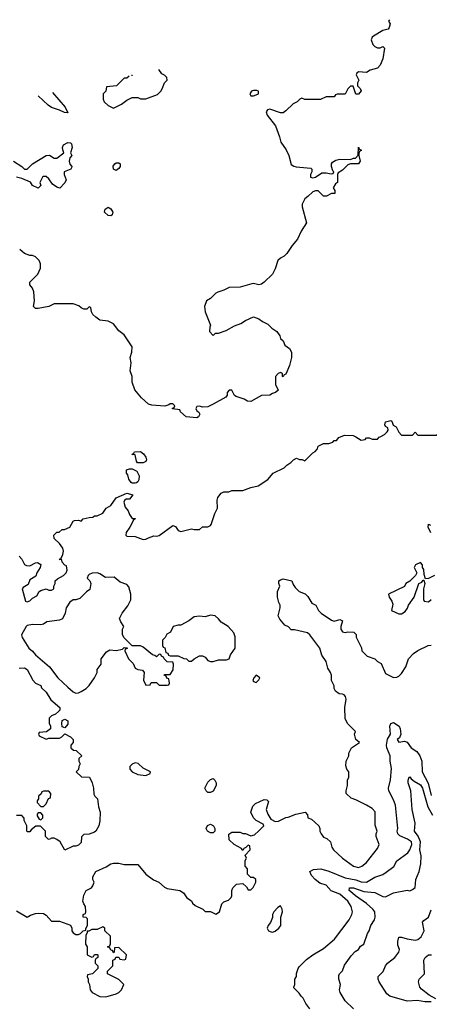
# Model space of a CAD drawing. Header units: inches. Extents: x 2348352 to 2479776, y 460422 to 613655.
# Tile 295 of 590: x 2371414 to 2374455, y 585783 to 593100. Entities that reach past the tile are written whole.
import ezdxf

# ---------------------------------------------------------------- set-up
doc = ezdxf.new("R2010")
doc.units = ezdxf.units.IN
doc.header["$MEASUREMENT"] = 0
doc.layers.add('C3578', color=7, linetype='Continuous')
doc.layers.add('C3579', color=7, linetype='Continuous')

msp = doc.modelspace()

# ---------------------------------------------------------------- linework, layer by layer
at = {"layer": 'C3578', "color": 4}
for points, elevation in [([(2371410, 589114), (2371430, 589092), (2371450, 589052), (2371464.5, 589044.5), (2371490, 589042.8), (2371530, 589064), (2371546, 589066), (2371570, 589051.3), (2371566.8, 589030), (2371542, 588990), (2371534, 588966), (2371490, 588938), (2371476.9, 588903.1), (2371439.6, 588880.4), (2371432, 588870), (2371458, 588778), (2371470, 588774), (2371490, 588782), (2371510, 588802), (2371540.4, 588819.6), (2371558, 588850), (2371570, 588858), (2371610, 588871.3), (2371630, 588862), (2371650, 588862), (2371666, 588870), (2371668, 588890), (2371678, 588910), (2371678, 588930), (2371694.6, 588945.4), (2371738, 588970), (2371758, 588990), (2371766, 589010), (2371762, 589042), (2371750, 589046), (2371728, 589070), (2371726, 589086), (2371708, 589090), (2371722, 589098), (2371734.6, 589125.4), (2371739, 589150), (2371732.9, 589172.9), (2371710, 589208.7), (2371670, 589246), (2371666, 589270), (2371688.4, 589291.6), (2371707.3, 589292.7), (2371730, 589312), (2371747.3, 589312.7), (2371786, 589330), (2371810, 589374), (2371820.4, 589379.6), (2371850, 589382), (2371870, 589374), (2371886, 589390), (2371930, 589402), (2371956.4, 589403.6), (2371970, 589414), (2371990, 589414), (2372030, 589432), (2372055.3, 589470), (2372090, 589491.3), (2372130, 589546), (2372210, 589582), (2372254, 589570), (2372230, 589538), (2372203.6, 589536.4), (2372191.6, 589528.4), (2372186, 589514), (2372196.9, 589476.9), (2372218, 589450), (2372230, 589422), (2372250, 589394), (2372270, 589394), (2372272, 589390), (2372258, 589382), (2372232, 589330), (2372204.7, 589290), (2372202, 589270), (2372210, 589262), (2372270, 589258.8), (2372330, 589237.3), (2372350, 589238.8), (2372370, 589251), (2372410, 589264.7), (2372430, 589261), (2372450, 589266), (2372550, 589342), (2372570, 589334), (2372590, 589304.7), (2372610, 589298), (2372690, 589316), (2372710, 589311.3), (2372750, 589312), (2372770, 589332), (2372810, 589332), (2372830, 589342), (2372835.3, 589350), (2372862, 589430), (2372882, 589470), (2372879, 589530), (2372885.2, 589550), (2372910, 589582), (2372930, 589591), (2372967.3, 589592.7), (2372990, 589602), (2373070, 589602), (2373130, 589624.7), (2373184.7, 589635.3), (2373256.5, 589683.5), (2373295.3, 589730), (2373378, 589770), (2373398, 589790), (2373428, 589810), (2373446, 589830), (2373470, 589842), (2373492.7, 589832.7), (2373511.6, 589831.6), (2373530, 589822), (2373590, 589882), (2373608.4, 589891.6), (2373626, 589910), (2373630, 589932), (2373668.9, 589951.1), (2373710, 589951.3), (2373738, 589962), (2373750, 589972), (2373767.3, 589972.7), (2373784.7, 589995.3), (2373795.3, 590000)], 116), ([(2373908.9, 590000), (2373950, 589976), (2373979, 589981), (2373990, 589992), (2374010, 589994), (2374030, 589982), (2374070, 589982), (2374083.1, 589996.9), (2374089.4, 590000)], 116), ([(2374467.5, 589287.5), (2374446, 589330), (2374448.7, 589351.3), (2374464.7, 589344.7)], 112), ([(2374494, 588970), (2374450, 588948), (2374426, 588946), (2374416.4, 588976.4), (2374414.6, 589014.6), (2374406, 589030), (2374406, 589050), (2374390, 589066), (2374354, 589050), (2374342, 589030), (2374362, 588990), (2374352, 588970), (2374311.1, 588928.9), (2374282, 588910), (2374270, 588888), (2374152, 588830), (2374158, 588810), (2374178, 588778), (2374183.6, 588756.4), (2374174, 588710), (2374230, 588684.7), (2374250, 588684.7), (2374276.5, 588703.5), (2374293.6, 588726.4), (2374302, 588750), (2374342, 588810), (2374378, 588910), (2374399, 588921), (2374410, 588934), (2374414, 588934), (2374422, 588910), (2374411.3, 588870), (2374412.7, 588792.7), (2374418, 588778), (2374450, 588774), (2374468.4, 588791.6)], 116), ([(2371390, 586478), (2371470, 586432), (2371493.6, 586446.4), (2371530, 586458), (2371550, 586461), (2371590, 586458), (2371610, 586444.7), (2371650, 586402), (2371710, 586402), (2371790, 586372), (2371802, 586350), (2371802, 586330), (2371810, 586314), (2371830, 586302), (2371850, 586302), (2371866, 586310), (2371886, 586330), (2371906, 586334), (2371906, 586346), (2371918, 586370), (2371918, 586418), (2371907.3, 586427.3), (2371886, 586430), (2371886, 586450), (2371902, 586458), (2371906, 586470), (2371902, 586510), (2371889, 586529), (2371882, 586550), (2371890, 586594), (2371908, 586630), (2371946, 586650), (2371956.4, 586663.6), (2371966, 586690), (2371958, 586710), (2371958, 586730), (2371978, 586770), (2372056, 586804), (2372090, 586826), (2372110, 586831), (2372150, 586831.3), (2372190, 586821), (2372290, 586822), (2372351.3, 586750), (2372407.7, 586707.7), (2372446, 586690), (2372490, 586654), (2372510, 586644), (2372602, 586630), (2372630, 586611), (2372654.8, 586574.8), (2372690, 586551), (2372696, 586536), (2372716.9, 586516.9), (2372774, 586490), (2372790, 586474), (2372830, 586474), (2372870, 586452), (2372898, 586470), (2372915.3, 586530), (2372930, 586544.7), (2372963.1, 586556.9), (2372983.1, 586576.9), (2372988.7, 586590), (2372988.7, 586630), (2372995.3, 586650), (2373024.7, 586675.3), (2373070, 586682), (2373096.9, 586656.9), (2373110, 586634), (2373130, 586634), (2373148.4, 586651.6), (2373168, 586690), (2373166, 586710), (2373150, 586726), (2373130, 586726), (2373106, 586750), (2373106, 586790), (2373088.9, 586808.9), (2373088.7, 586851.3), (2373098, 586870), (2373088, 586892), (2373126, 586930), (2373122, 586962), (2373110, 586966), (2373092.7, 586947.3), (2373078, 586942), (2373070, 586926), (2373062, 586942), (2373006, 586970), (2372970, 587006), (2372967.3, 587047.3), (2372990, 587062), (2373050, 587062), (2373070, 587052), (2373091.6, 587051.6), (2373130, 587034), (2373156.4, 587043.6), (2373190, 587072), (2373226, 587110), (2373222, 587122), (2373168.9, 587148.9), (2373148.7, 587168.7), (2373128.9, 587211.1), (2373144.7, 587255.3), (2373164, 587276), (2373230, 587304.7), (2373250, 587302), (2373262, 587290), (2373244.7, 587230), (2373256.9, 587196.9), (2373279.6, 587159.6), (2373310, 587142), (2373336.4, 587143.6), (2373390, 587172), (2373407.3, 587172.7), (2373463.1, 587196.9), (2373534, 587210), (2373551.6, 587191.6), (2373554, 587170), (2373579.8, 587159.8), (2373634, 587110), (2373642, 587090), (2373642, 587070), (2373651.3, 587050), (2373670, 587024.7), (2373695.3, 587015.3), (2373722, 586990), (2373731.3, 586950), (2373744.7, 586930), (2373811.3, 586870), (2373892, 586810), (2373930, 586801), (2373955.3, 586810), (2373990, 586838), (2374070, 586942), (2374082, 586970), (2374062, 587030), (2374062, 587050), (2374068.7, 587070), (2374054.6, 587114.6), (2374053.6, 587213.6), (2374030, 587238), (2373990, 587262), (2373910, 587302), (2373874.6, 587314.6), (2373838, 587350), (2373838, 587370), (2373848, 587410), (2373848.7, 587450), (2373858, 587470), (2373858, 587510), (2373842, 587530), (2373836.4, 587556.4), (2373838, 587590), (2373858, 587630), (2373858, 587650), (2373878, 587690), (2373938, 587730), (2373909, 587750), (2373899, 587790), (2373908, 587810), (2373848.9, 587868.9), (2373830, 587906), (2373829.2, 587990), (2373839, 588050), (2373834, 588070), (2373823.1, 588083.1), (2373810, 588088.7), (2373786, 588090), (2373758, 588110), (2373748.7, 588130), (2373748, 588150), (2373728.7, 588190), (2373728.7, 588230), (2373722, 588250), (2373702, 588282), (2373689, 588330), (2373658, 588378), (2373642, 588430), (2373568.7, 588530), (2373550, 588544), (2373454, 588566), (2373430, 588566), (2373410, 588588), (2373382, 588602), (2373344.7, 588644.7), (2373334, 588670), (2373348.4, 588728.4), (2373348.4, 588748.4), (2373338, 588770), (2373328.7, 588810), (2373328, 588850), (2373346, 588890), (2373338, 588910), (2373338, 588930), (2373350, 588938), (2373370, 588944.7), (2373434, 588930), (2373443.6, 588903.6), (2373459.6, 588879.6), (2373490, 588852), (2373534.4, 588834.4), (2373553.7, 588813.7), (2373583.5, 588763.5), (2373612, 588750), (2373632, 588710), (2373652, 588690), (2373730, 588638), (2373750, 588631.3), (2373790, 588642), (2373810, 588634), (2373798, 588590), (2373798, 588570), (2373810, 588552), (2373830, 588546), (2373851.6, 588551.6), (2373894, 588550), (2373911.6, 588531.6), (2373912.7, 588512.7), (2373951.6, 588431.6), (2373954, 588410), (2373994, 588370), (2374051.6, 588351.6), (2374071.6, 588331.6), (2374096.9, 588316.9), (2374130, 588242), (2374190, 588212), (2374214, 588214), (2374230, 588222), (2374250, 588242), (2374282, 588290), (2374302, 588350), (2374338, 588390), (2374370, 588412), (2374446, 588450), (2374470, 588452)], 112), ([(2371410, 588282), (2371450, 588284.7), (2371470, 588271.3), (2371510.9, 588190.9), (2371531, 588171), (2371570, 588151.3), (2371576, 588136), (2371610, 588102), (2371645.4, 588045.4), (2371710.8, 587990), (2371710.8, 587969.2), (2371702, 587958), (2371679.8, 587940.2), (2371650, 587928), (2371632, 587910), (2371632.7, 587872.7), (2371642, 587850), (2371642, 587830), (2371611.6, 587808.4), (2371558, 587802), (2371554, 587790), (2371558, 587778), (2371610, 587754), (2371630, 587762), (2371710, 587762), (2371726, 587770), (2371750, 587794), (2371790, 587772), (2371810.9, 587750.9), (2371811.1, 587728.9), (2371794, 587710), (2371794, 587690), (2371812.7, 587672.7), (2371834, 587670), (2371874, 587630), (2371854, 587610), (2371854, 587590), (2371862, 587570), (2371852, 587550), (2371851.6, 587528.4), (2371834, 587510), (2371872.7, 587472.7), (2371931, 587470), (2371951.1, 587428.9), (2371961, 587390), (2371965.4, 587345.4), (2371971.1, 587331.1), (2371991.3, 587310), (2371998, 587250), (2372010.8, 587210), (2372010, 587146), (2372001, 587110), (2371978, 587070), (2371970, 587062), (2371930, 587048.7), (2371890, 587046), (2371872.7, 587027.3), (2371870, 586986), (2371850, 586966), (2371830, 586958), (2371810, 586958), (2371750, 586929), (2371715.3, 586990), (2371690, 587008.7), (2371670, 587018), (2371650, 587018), (2371631.6, 587008.4), (2371626, 587010), (2371606, 587030), (2371606, 587070), (2371567.3, 587107.3), (2371532.7, 587107.3), (2371499.6, 587080.4), (2371490, 587066), (2371470, 587066), (2371466, 587070), (2371466, 587110), (2371448, 587150), (2371447.3, 587167.3), (2371430, 587186), (2371390, 587186)], 112), ([(2373569.3, 585749.3), (2373538, 585790), (2373518, 585830), (2373503.1, 585843.1), (2373490, 585866), (2373450, 585906), (2373448.4, 585911.6), (2373458, 585930), (2373458, 585970), (2373468, 585990), (2373468.9, 586011.1), (2373482, 586050), (2373490, 586062), (2373543.2, 586116.8), (2373589.5, 586150.5), (2373670, 586198.8), (2373751.7, 586268.3), (2373861.2, 586410), (2373881.2, 586450), (2373885.2, 586470), (2373876, 586510), (2373849.2, 586550), (2373790, 586600.7), (2373726, 586626), (2373690, 586669.2), (2373643.7, 586683.7), (2373608, 586710), (2373580.2, 586740.2), (2373568, 586770), (2373595.3, 586784.7), (2373650, 586790.8), (2373710, 586773.4), (2373830, 586723.8), (2373910, 586708.7), (2373950, 586694.4), (2373990, 586690.7), (2374050, 586726.8), (2374110, 586746.8), (2374135.5, 586764.5), (2374192.1, 586807.9), (2374215.3, 586850), (2374295.3, 586910), (2374310, 586931.3), (2374325.2, 586970), (2374324, 586990), (2374294, 587010), (2374236.2, 587036.2), (2374221.2, 587050), (2374216, 587070), (2374222.7, 587090), (2374204.1, 587264.1), (2374190, 587302), (2374154, 587370), (2374153.2, 587390), (2374167.7, 587452.3), (2374174.5, 587534.5), (2374163.6, 587590), (2374164.5, 587630), (2374140.7, 587690), (2374138.4, 587710), (2374146, 587754), (2374168, 587790), (2374162, 587850), (2374168.9, 587871.1), (2374190, 587878), (2374231, 587850), (2374238.8, 587830), (2374244.7, 587790), (2374235.3, 587764.7), (2374218, 587750), (2374230, 587732), (2374270, 587738.8), (2374290, 587730.8), (2374320.7, 587690), (2374361.6, 587661.6), (2374384, 587630), (2374399.1, 587590), (2374403.1, 587510), (2374447.2, 587427.2), (2374470, 587336)], 108), ([(2373893.2, 585750), (2373829.4, 585809.4), (2373794, 585870), (2373789, 585890), (2373796, 585930), (2373784, 585970), (2373783.1, 585996.9), (2373788, 586010), (2373810, 586032), (2373826, 586074), (2373876, 586144), (2373905.6, 586174.4), (2373929.1, 586190.9), (2373945.6, 586214.4), (2373968, 586230), (2373995.3, 586310), (2374008.7, 586330), (2374022, 586370), (2374049.1, 586410.9), (2374053.2, 586430), (2374051.8, 586470), (2374035.1, 586490), (2373990, 586533.3), (2373907, 586590), (2373870, 586620.9), (2373860.9, 586630), (2373862, 586650), (2373891.3, 586650), (2373970, 586620.3), (2374050, 586614), (2374110, 586584.4), (2374130, 586583), (2374190, 586610.7), (2374290, 586630.8), (2374310, 586627.7), (2374330, 586636.3), (2374350, 586652), (2374355.1, 586710), (2374380.7, 586770), (2374392.4, 586827.6), (2374394.1, 586885.9), (2374386, 586930), (2374391, 586990), (2374372.9, 587032.9), (2374346.6, 587070), (2374349.5, 587130), (2374329.2, 587230), (2374319, 587370), (2374298, 587430), (2374298, 587450), (2374306, 587470), (2374310, 587474), (2374319.6, 587459.6), (2374342, 587442), (2374390, 587413.4), (2374405.5, 587390), (2374445.7, 587250), (2374479.6, 587190)], 104), ([(2374470, 585800.4), (2374422, 585802), (2374368.5, 585811.5), (2374290, 585805.6), (2374162.5, 585842.5), (2374140.2, 585860.2), (2374082, 585950), (2374075.3, 585970), (2374075.3, 585990), (2374112.5, 586027.5), (2374129.2, 586070), (2374145.2, 586090), (2374199, 586130), (2374229, 586170), (2374234, 586190), (2374222.5, 586222.5), (2374220.9, 586250), (2374230, 586282), (2374250, 586282.8), (2374290, 586270.5), (2374350, 586261), (2374370, 586264.7), (2374395.3, 586284.7), (2374417, 586330), (2374405.6, 586394.4), (2374413.6, 586406.4), (2374449, 586430), (2374470, 586484.7)], 96), ([(2374504.4, 585824.4), (2374455.1, 585850), (2374396.6, 585896.6), (2374384, 585910), (2374376, 585950), (2374381.2, 585970), (2374419.3, 586010), (2374415.3, 586110), (2374424, 586130), (2374450, 586150.7), (2374471.1, 586151.1)], 92)]:
    msp.add_lwpolyline(points, dxfattribs=dict(at, elevation=elevation))
for points, elevation in [([(2372288, 589808), (2372280.4, 589820.4), (2372270, 589866), (2372246, 589870), (2372262, 589878), (2372266, 589890), (2372310.6, 589890.6), (2372333.2, 589873.2), (2372351, 589850), (2372356, 589830), (2372350, 589818), (2372330, 589808)], 116), ([(2372250, 589655.3), (2372241.2, 589661.2), (2372225.2, 589685.2), (2372217.2, 589717.2), (2372208, 589730), (2372206, 589754), (2372230, 589762), (2372250, 589762), (2372284.7, 589744.7), (2372302, 589710), (2372299.6, 589680.4), (2372290, 589666), (2372282, 589658), (2372270, 589655.3)], 116), ([(2371990, 588988.7), (2371952.7, 588987.3), (2371930, 588978), (2371922, 588970), (2371914, 588950), (2371934, 588930), (2371942, 588910), (2371935.3, 588864.7), (2371910, 588848), (2371859.8, 588800.2), (2371830.9, 588789.1), (2371810, 588788.7), (2371787.1, 588772.9), (2371758, 588730), (2371752, 588690), (2371731.1, 588648.9), (2371710, 588639), (2371614.4, 588625.6), (2371590, 588609), (2371570, 588604), (2371510, 588605.2), (2371470, 588597.2), (2371461, 588590), (2371426, 588530), (2371431, 588510), (2371481, 588430), (2371508.2, 588408.2), (2371530, 588380.7), (2371634.8, 588290), (2371696, 588210), (2371770, 588138.8), (2371810, 588104.7), (2371830, 588096), (2371850, 588098), (2371870, 588106.8), (2371908, 588130), (2371930, 588152), (2371968, 588210), (2371988, 588250), (2371989.1, 588270.9), (2372018, 588310), (2372018, 588350), (2372058, 588402), (2372083.1, 588416.9), (2372130, 588412), (2372178, 588422), (2372190, 588434), (2372212.7, 588432.7), (2372212.7, 588427.3), (2372198, 588422), (2372194, 588410), (2372222, 588350), (2372255.3, 588315.3), (2372270, 588282), (2372290, 588272), (2372325.4, 588265.4), (2372338, 588250), (2372332.7, 588192.7), (2372350, 588154), (2372382, 588158), (2372390, 588174), (2372430, 588174), (2372450, 588154), (2372510, 588154), (2372522, 588158), (2372526, 588170), (2372522, 588202), (2372507.3, 588207.3), (2372502, 588222), (2372486, 588230), (2372490, 588234), (2372530, 588234), (2372554, 588270), (2372555.3, 588310), (2372550, 588326), (2372508.4, 588328.4), (2372486, 588350), (2372482, 588362), (2372466, 588370), (2372462, 588382), (2372450, 588386), (2372430, 588366), (2372416.4, 588376.4), (2372400.4, 588380.4), (2372330, 588438), (2372310, 588448), (2372250, 588446), (2372190, 588506), (2372178, 588530), (2372178, 588570), (2372188, 588590), (2372164.7, 588624.7), (2372155.3, 588650), (2372174, 588690), (2372215.5, 588744.5), (2372239, 588790), (2372239, 588830), (2372224.7, 588884.7), (2372210, 588902), (2372160.2, 588920.2), (2372116.4, 588956.4), (2372050, 588955.3), (2372010, 588982)], 116), ([(2372830, 588675.3), (2372790, 588662), (2372750, 588668), (2372710, 588662), (2372670, 588634), (2372610, 588602), (2372590, 588602), (2372554, 588590), (2372534, 588550), (2372505.4, 588534.6), (2372494, 588510), (2372474, 588490), (2372474, 588450), (2372478, 588438), (2372492.7, 588432.7), (2372498, 588398), (2372512.7, 588392.7), (2372518, 588378), (2372530, 588374), (2372590, 588372), (2372632.7, 588352.7), (2372651.6, 588351.6), (2372670, 588334), (2372690, 588334), (2372708.4, 588351.6), (2372750, 588372), (2372770, 588372), (2372790, 588362), (2372810, 588338), (2372830, 588331), (2372850, 588331), (2372890, 588342), (2372950, 588342), (2372968.4, 588351.6), (2372980.2, 588379.8), (2373014, 588430), (2373013.6, 588513.6), (2373003.1, 588543.1), (2372962, 588590), (2372910, 588622), (2372890, 588648.7), (2372866, 588670)], 116), ([(2373170, 588228), (2373152, 588210), (2373144.7, 588190), (2373150, 588182), (2373170, 588174), (2373190, 588194), (2373198, 588210)], 116), ([(2371750, 587838), (2371730, 587846), (2371726, 587870), (2371728.9, 587891.1), (2371750, 587902), (2371771, 587890), (2371770, 587866)], 112), ([(2372270, 587578), (2372250, 587568), (2372232, 587550), (2372232, 587530), (2372250, 587512), (2372290, 587492), (2372350, 587484.7), (2372382, 587498), (2372386, 587510), (2372330, 587538), (2372293.6, 587573.6)], 116), ([(2372810, 587358), (2372798, 587370), (2372788, 587390), (2372810, 587434), (2372830, 587454), (2372850, 587462), (2372862, 587450), (2372872, 587430), (2372871.6, 587408.4), (2372850, 587366), (2372830, 587358)], 112), ([(2371630, 587366), (2371590, 587366), (2371578, 587362), (2371572.7, 587347.3), (2371554, 587330), (2371554, 587310), (2371543.6, 587296.4), (2371543.6, 587283.6), (2371570, 587254), (2371590, 587254), (2371610, 587274), (2371627.3, 587312.7), (2371642, 587318), (2371646, 587350)], 112), ([(2371570, 587206), (2371550, 587206), (2371543.6, 587196.4), (2371543.6, 587183.6), (2371558, 587158), (2371570, 587154), (2371586, 587170), (2371586, 587190)], 112), ([(2372830, 587058), (2372808, 587070), (2372798, 587090), (2372808.9, 587111.1), (2372830, 587122), (2372852, 587110), (2372862, 587090), (2372862, 587070), (2372850, 587058)], 112), ([(2373350, 586515.3), (2373330, 586502), (2373301, 586470), (2373291, 586450), (2373290.7, 586429.3), (2373276, 586390), (2373258, 586370), (2373251.3, 586350), (2373262, 586330), (2373281.4, 586321.4), (2373290, 586318.8), (2373310, 586326.8), (2373339, 586350), (2373354, 586370), (2373352.3, 586430), (2373365.2, 586470), (2373364, 586490)], 112), ([(2372030, 586358), (2371990, 586338), (2371950, 586338), (2371926, 586326), (2371914, 586326), (2371914, 586314), (2371903.6, 586296.4), (2371902, 586230), (2371914, 586210), (2371914, 586150), (2371950, 586134), (2371962, 586138), (2371970, 586154), (2371990, 586154), (2371994, 586150), (2371994, 586130), (2371978, 586122), (2371974, 586110), (2371974, 586090), (2371994, 586070), (2371994, 586050), (2371954, 586010), (2371918, 586002), (2371914, 585990), (2371922, 585970), (2371922, 585950), (2371932, 585930), (2371938, 585890), (2371952, 585870), (2372010, 585842), (2372050, 585838), (2372070, 585844.7), (2372130, 585861), (2372150, 585871.3), (2372168.7, 585890), (2372186, 585930), (2372150, 585968), (2372066, 586010), (2372066, 586030), (2372106, 586070), (2372106, 586110), (2372122, 586118), (2372127.3, 586132.7), (2372150, 586134), (2372158, 586118), (2372190, 586114), (2372202, 586118), (2372206, 586150), (2372150, 586206), (2372118, 586202), (2372114, 586170), (2372110, 586166), (2372102, 586182), (2372090, 586186), (2372082, 586202), (2372066, 586210), (2372082, 586218), (2372087.3, 586232.7), (2372088, 586290), (2372046, 586330), (2372046, 586350)], 112)]:
    msp.add_lwpolyline(points, close=True, dxfattribs=dict(at, elevation=elevation))
at = {"layer": 'C3579', "color": 4}
for points, elevation in [([(2374160.5, 593100.4), (2374152, 593090), (2374164.7, 593070), (2374158, 593042), (2374150, 593029), (2374110, 593019), (2374042, 592978), (2374032, 592970), (2374024.7, 592950), (2374036.9, 592916.9), (2374050, 592902), (2374070, 592892), (2374090, 592892), (2374110, 592902), (2374122, 592890), (2374110.6, 592810), (2374090, 592762), (2374070, 592739), (2374015.3, 592724.7), (2373990, 592708), (2373930, 592713.2), (2373916.9, 592703.1), (2373911.3, 592690), (2373931.3, 592650), (2373922, 592630), (2373922, 592610), (2373942, 592590), (2373950.6, 592570.6), (2373930, 592546), (2373910, 592546), (2373890, 592606), (2373870, 592606), (2373850, 592586), (2373830, 592548), (2373770, 592546), (2373758, 592542), (2373750, 592526), (2373690, 592526), (2373647.3, 592507.3), (2373530, 592508), (2373510, 592518), (2373494, 592510), (2373474, 592490), (2373445.4, 592474.6), (2373390, 592422), (2373370, 592408.7), (2373350, 592408), (2373270, 592435.3), (2373254, 592430), (2373244.7, 592415.3), (2373252, 592390), (2373312.7, 592312.7), (2373343.8, 592230), (2373353.4, 592190), (2373393.5, 592133.5), (2373413.4, 592090), (2373430, 592024.7), (2373450, 592011), (2373466.8, 592006.8), (2373576, 591996), (2373582, 591990), (2373582, 591970), (2373572, 591950), (2373574, 591930), (2373590, 591924.7), (2373610, 591931.3), (2373657.2, 591962.8), (2373690, 591962.8), (2373726, 591954), (2373742, 591958), (2373746, 591970), (2373738, 591978), (2373729, 592010), (2373729, 592030), (2373737.2, 592042.8), (2373762.5, 592057.5), (2373790, 592064.9), (2373870, 592062), (2373892, 592072), (2373908, 592072), (2373927.3, 592092.7), (2373930, 592154), (2373938, 592138), (2373950.8, 592130), (2373938, 592122), (2373932.7, 592107.3), (2373932, 592090), (2373941, 592050), (2373938, 592042), (2373930, 592029.2), (2373871.1, 592028.9), (2373850, 592022), (2373810, 591982), (2373778, 591962), (2373774, 591950), (2373774, 591890), (2373759.6, 591880.4), (2373742, 591850), (2373754, 591830), (2373754, 591810), (2373730, 591808), (2373690.8, 591789.2), (2373668.7, 591788.7), (2373630, 591828), (2373610, 591828), (2373590, 591822), (2373554.4, 591785.6), (2373532, 591770), (2373512, 591730), (2373512, 591710), (2373544.7, 591590), (2373504.7, 591530), (2373476, 591470), (2373437.3, 591422.7), (2373398, 591362), (2373377.3, 591342.7), (2373350, 591328.7), (2373331.3, 591310), (2373312, 591250), (2373292, 591210), (2373230, 591148.7), (2373210, 591135.3), (2373190, 591129), (2373150, 591139), (2373138, 591138), (2373050, 591113.2), (2372970, 591109.2), (2372930, 591089.3), (2372884.5, 591075.5), (2372870.7, 591069.3), (2372830, 591028.7), (2372802, 591010), (2372786, 590970), (2372791, 590930), (2372831.3, 590830), (2372825.4, 590814.6), (2372823.6, 590783.6), (2372850, 590754), (2372868.7, 590771.3), (2372890, 590771.3), (2372946, 590790), (2373010, 590824.7), (2373056.5, 590843.5), (2373090, 590864.7), (2373150, 590891), (2373190, 590878), (2373216.9, 590856.9), (2373256.8, 590836.8), (2373287.1, 590807.1), (2373322, 590782), (2373344.7, 590750), (2373351.6, 590731.6), (2373370, 590714), (2373382.8, 590682.8), (2373416.9, 590656.9), (2373432, 590630), (2373432, 590590), (2373418, 590530), (2373390, 590466), (2373378, 590462), (2373370, 590446), (2373366, 590450), (2373366, 590470), (2373350, 590478), (2373334, 590470), (2373314, 590450), (2373314, 590390), (2373332.7, 590347.3), (2373314, 590330), (2373290, 590322), (2373270.7, 590309.3), (2373210, 590308.7), (2373130, 590264), (2373106.3, 590266.3), (2373080.2, 590280.2), (2373020.2, 590300.2), (2373008.7, 590308.7), (2372990, 590346), (2372970, 590346), (2372954, 590330), (2372954, 590310), (2372943.6, 590296.4), (2372850, 590242), (2372810, 590224), (2372770, 590222), (2372750, 590228), (2372730, 590226), (2372722, 590210), (2372730, 590194), (2372743.6, 590183.6), (2372751.3, 590170), (2372742, 590150), (2372730, 590142), (2372649.3, 590149.3), (2372607.3, 590187.3), (2372602, 590202), (2372547.3, 590207.3), (2372547.3, 590212.7), (2372562, 590218), (2372566, 590230), (2372550, 590246), (2372530, 590246), (2372522, 590238), (2372492, 590228), (2372394.6, 590234.6), (2372370, 590242), (2372319, 590290), (2372269.4, 590349.4), (2372250, 590406), (2372249, 590450), (2372234, 590490), (2372241.2, 590550), (2372233.2, 590590), (2372246, 590630), (2372249, 590670), (2372190, 590758), (2372150, 590788), (2372110, 590839), (2372070, 590859), (2372010, 590868), (2371978, 590890), (2371958, 590910), (2371946, 590930), (2371942, 590962), (2371930, 590966), (2371912, 590948), (2371890, 590948), (2371870, 590958), (2371853.2, 590973.2), (2371810, 590989), (2371670, 590989), (2371630.5, 590969.5), (2371550, 590954), (2371530, 590955.3), (2371515.3, 590970), (2371524, 591010), (2371518, 591078), (2371510, 591106), (2371488, 591130), (2371488, 591150), (2371548, 591210), (2371567.3, 591252.7), (2371567.3, 591287.3), (2371558, 591310), (2371530, 591338), (2371510, 591348), (2371490, 591348.7), (2371450, 591362), (2371413.6, 591393.6)], 116), ([(2372225.9, 592681.9), (2372210, 592666), (2372190, 592666), (2372131.6, 592608.4), (2372058, 592602), (2372054, 592570), (2372034, 592550), (2372034, 592510), (2372042, 592490), (2372070, 592462), (2372110, 592442), (2372170, 592472), (2372210, 592502), (2372250, 592522), (2372290, 592522), (2372310, 592512), (2372350, 592512), (2372436, 592544), (2372462, 592570), (2372472.9, 592587.1), (2372489.1, 592630.9), (2372508, 592650), (2372506, 592670), (2372488.4, 592688.4), (2372470, 592698), (2372446.3, 592729.6)], 116), ([(2372252, 592687.5), (2372250, 592686), (2372245, 592686)], 116), ([(2371656.3, 592558.6), (2371751.3, 592450), (2371771.3, 592408.7), (2371746, 592410), (2371710, 592428.7), (2371650, 592448), (2371624, 592464), (2371550.9, 592535.8)], 112), ([(2371367.7, 592050), (2371430.3, 592010.3), (2371450, 591990.7), (2371470, 591990.7), (2371509.8, 592030.2), (2371610, 592090.4), (2371633.8, 592093.8), (2371670, 592071), (2371690, 592071), (2371742, 592110), (2371732.9, 592132.9), (2371732.3, 592150), (2371739.3, 592170), (2371770, 592187.3), (2371790, 592186), (2371798.5, 592178.5), (2371804, 592150), (2371792, 592110), (2371802, 592090), (2371786, 592074), (2371781, 592050), (2371786.8, 592026.8), (2371802, 592010), (2371799.6, 592000.4), (2371794, 591990), (2371744.7, 591970), (2371744.7, 591950), (2371758, 591910), (2371750, 591888), (2371712.7, 591847.3), (2371690, 591855.3), (2371658, 591878), (2371630, 591918), (2371610, 591935.3), (2371590, 591935.3), (2371582, 591930), (2371562, 591890), (2371571.6, 591868.4), (2371550, 591848), (2371510, 591868), (2371494, 591894), (2371430, 591919), (2371389.3, 591929.3)], 112), ([(2374089.4, 590000), (2374123.1, 590016.9), (2374143.1, 590036.9), (2374148.7, 590050), (2374148, 590068), (2374130, 590078), (2374124, 590090), (2374129.3, 590110.7), (2374150, 590118), (2374170, 590122), (2374176.9, 590116.9), (2374186, 590086), (2374210, 590074), (2374230, 590034), (2374250, 590014), (2374330, 590014), (2374350, 590034), (2374370, 590014), (2374510, 590014), (2374530, 590034), (2374550, 590034), (2374584, 590000)], 116), ([(2373795.3, 590000), (2373826.3, 590013.7), (2373890.7, 590010.7), (2373908.9, 590000)], 116)]:
    msp.add_lwpolyline(points, dxfattribs=dict(at, elevation=elevation))
for points, elevation in [([(2373175.3, 592575.3), (2373150, 592575.3), (2373134, 592570), (2373122, 592550), (2373130, 592534), (2373150, 592534), (2373170, 592542), (2373186, 592550), (2373186, 592570)], 116), ([(2372130, 591979.3), (2372109.6, 591989.6), (2372107.3, 592012.7), (2372119, 592030), (2372130, 592037.3), (2372150, 592037.3), (2372158.8, 592030), (2372159.1, 592010), (2372150, 591994)], 112), ([(2372090, 591642.7), (2372070, 591645.6), (2372044.5, 591670), (2372047.2, 591692.8), (2372070, 591707.3), (2372090, 591696), (2372104.9, 591670), (2372101, 591650)], 112)]:
    msp.add_lwpolyline(points, close=True, dxfattribs=dict(at, elevation=elevation))

doc.saveas('drawing.dxf')
